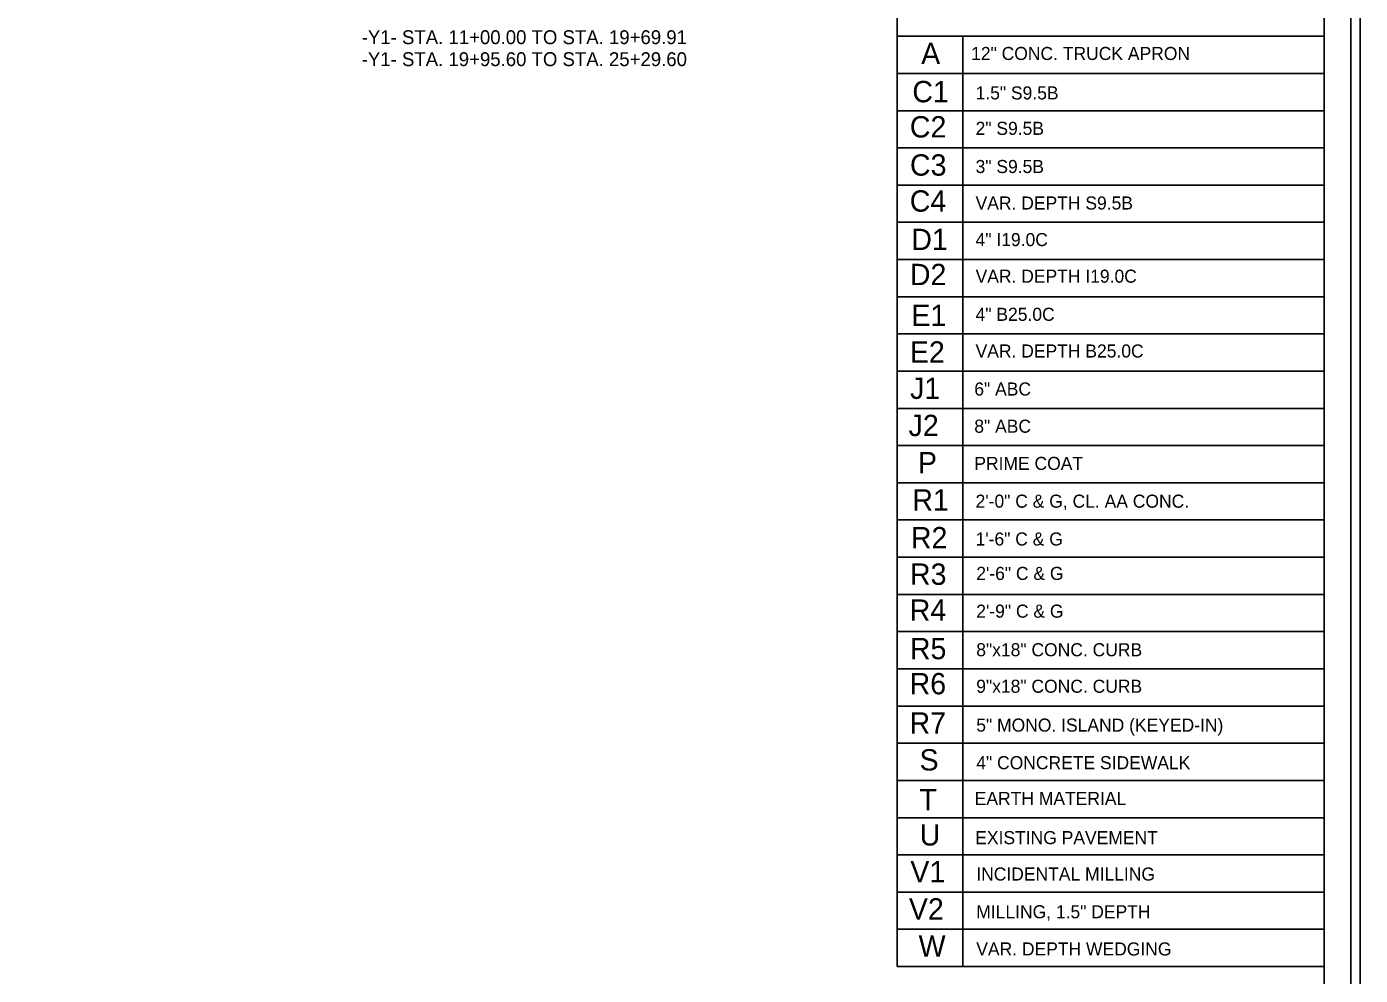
# Model space of a CAD drawing. Extents: x 958711 to 962106, y 831169 to 840840.
# Drawn here: x 959770 to 960395, y 831540 to 831985 of the extents above; entities that cross this region are included whole.
import ezdxf

# ---------------------------------------------------------------- set-up
doc = ezdxf.new("R2010")
doc.units = 0
for name, color, linetype in [('Old_Level_1', 7, 'Continuous'), ('Old_Level_50', 7, 'Continuous'), ('Prop Pavement Schedule Description CELL', 7, 'Continuous'), ('Sheet Plot Border Inside CELL', 7, 'Continuous'), ('Sheet Plot Border Outside CELL', 7, 'Continuous'), ('Sheet Typical CELL', 7, 'Continuous')]:
    doc.layers.add(name, color=color, linetype=linetype)

msp = doc.modelspace()

# ---------------------------------------------------------------- linework, layer by layer
at = {"layer": 'Old_Level_50'}
for p, q in [((960177.74, 831544.39), (960177.74, 832016.7)), ((960177.74, 831980.42), (960377.78, 831980.42)), ((960177.74, 831980.42), (960377.78, 831980.42)), ((960208.47, 831980.42), (960208.47, 831544.39)), ((960177.74, 831962.98), (960377.78, 831962.98)), ((960177.74, 831945.53), (960377.78, 831945.53)), ((960177.74, 831945.53), (960377.78, 831945.53)), ((960177.74, 831945.53), (960377.78, 831945.53)), ((960177.74, 831928.09), (960377.78, 831928.09)), ((960177.74, 831928.09), (960377.78, 831928.09)), ((960177.74, 831928.09), (960377.78, 831928.09)), ((960177.74, 831910.65), (960377.78, 831910.65)), ((960177.74, 831893.21), (960377.78, 831893.21)), ((960177.74, 831875.77), (960377.78, 831875.77)), ((960177.74, 831858.33), (960377.78, 831858.33)), ((960177.74, 831840.89), (960377.78, 831840.89)), ((960177.74, 831823.45), (960377.78, 831823.45)), ((960177.74, 831806), (960377.78, 831806)), ((960177.74, 831788.56), (960377.78, 831788.56)), ((960177.74, 831771.12), (960377.78, 831771.12)), ((960177.74, 831753.68), (960377.78, 831753.68)), ((960177.74, 831736.24), (960377.78, 831736.24)), ((960177.74, 831718.8), (960377.78, 831718.8)), ((960177.74, 831701.36), (960377.78, 831701.36)), ((960177.74, 831683.92), (960377.78, 831683.92)), ((960177.74, 831666.47), (960377.78, 831666.47)), ((960177.74, 831666.47), (960377.78, 831666.47)), ((960177.74, 831649.03), (960377.78, 831649.03)), ((960177.74, 831631.59), (960377.78, 831631.59)), ((960177.74, 831614.15), (960377.78, 831614.15)), ((960177.74, 831596.71), (960377.78, 831596.71)), ((960177.74, 831579.27), (960377.78, 831579.27)), ((960177.74, 831561.83), (960377.78, 831561.83)), ((960177.74, 831544.39), (960377.78, 831544.39))]:
    msp.add_line(p, q, dxfattribs=at)
at = {"layer": 'Sheet Plot Border Inside CELL'}
msp.add_lwpolyline([(960390.3, 832246.99), (958723.8, 832246.99), (958723.8, 831191.89), (960390.3, 831191.89)], close=True, dxfattribs=at)
at = {"layer": 'Sheet Plot Border Outside CELL'}
msp.add_lwpolyline([(960394.8, 832269.44), (958710.8, 832269.44), (958710.8, 831169.44), (960394.8, 831169.44)], close=True, dxfattribs=at)
at = {"layer": 'Sheet Typical CELL'}
msp.add_lwpolyline([(960377.8, 832244.44), (958877.8, 832244.44), (958877.8, 831194.44), (960377.8, 831194.44)], close=True, dxfattribs=at)

# ---------------------------------------------------------------- texts
at = {"layer": 'Old_Level_1'}
for s, p in [('-Y1- STA. 11+00.00 TO STA. 19+69.91', (959926.86, 831976.72)), ('-Y1- STA. 19+95.60 TO STA. 25+29.60', (959926.86, 831966.42))]:
    msp.add_text(s, height=6.5088, dxfattribs=at).set_placement(p)
at = {"layer": 'Prop Pavement Schedule Description CELL'}
for s, height, p in [('A', 10, (960189.02, 831967.37)), ('12" CONC. TRUCK APRON', 6.1255, (960212.43, 831969.29)), ('C1', 10.005, (960184.88, 831949.47)), ('1.5" S9.5B', 6.126, (960214.51, 831950.8)), ('C2', 10.005, (960183.71, 831932.97)), ('2" S9.5B', 6.126, (960214.51, 831934.2)), ('C3', 10.005, (960183.77, 831915.07)), ('3" S9.5B', 6.126, (960214.51, 831916.3)), ('C4', 10.005, (960183.67, 831898.2)), ('VAR. DEPTH S9.5B', 6.1255, (960214.51, 831899.2)), ('D1', 10.005, (960184.41, 831880.19)), ('4" I19.0C', 6.126, (960214.51, 831882.04)), ('D2', 10.005, (960183.71, 831863.75)), ('VAR. DEPTH I19.0C', 6.1255, (960214.51, 831864.9)), ('E1', 10.005, (960184.41, 831844.62)), ('4" B25.0C', 6.126, (960214.51, 831847.03)), ('E2', 10.005, (960183.71, 831827.41)), ('VAR. DEPTH B25.0C', 6.1255, (960214.51, 831829.83)), ('J1', 10.005, (960183.81, 831810.43)), ('6" ABC', 6.126, (960213.91, 831812.02)), ('J2', 10.005, (960183.11, 831792.99)), ('8" ABC', 6.126, (960213.91, 831794.58)), ('P', 10, (960187.49, 831775.55)), ('PRIME COAT', 6.126, (960213.91, 831777.14)), ('R1', 10.005, (960184.88, 831758.11)), ('2\'-0" C & G, CL. AA CONC.', 6.1255, (960214.51, 831759.44)), ('R2', 10.005, (960184.18, 831740.38)), ('1\'-6" C & G', 6.1255, (960214.51, 831741.72)), ('R3', 10.005, (960183.77, 831723.3)), ('2\'-6" C & G', 6.1255, (960214.83, 831725.59)), ('R4', 10.005, (960183.67, 831706.43)), ('2\'-9" C & G', 6.1255, (960214.83, 831707.89)), ('R5', 10.005, (960183.72, 831688.42)), ('8"x18" CONC. CURB', 6.1255, (960214.83, 831689.81)), ('R6', 10.005, (960183.6, 831671.97)), ('9"x18" CONC. CURB', 6.1255, (960214.83, 831672.69)), ('R7', 10.005, (960183.57, 831653.54)), ('5" MONO. ISLAND (KEYED-IN)', 6.1255, (960214.83, 831654.49)), ('S', 10, (960188.25, 831636.26)), ('4" CONCRETE SIDEWALK', 6.1255, (960214.83, 831636.86)), ('T', 10, (960188.2, 831617.63)), ('EARTH MATERIAL', 6.1255, (960214.11, 831620.11)), ('U', 10, (960188.33, 831601.09)), ('EXISTING PAVEMENT', 6.1255, (960214.35, 831601.73)), ('V1', 10.005, (960183.94, 831583.84)), ('INCIDENTAL MILLING', 6.1255, (960214.83, 831584.67)), ('V2', 10.005, (960183.24, 831566.4)), ('MILLING, 1.5" DEPTH', 6.1255, (960214.83, 831566.99)), ('W', 10, (960187.82, 831548.96)), ('VAR. DEPTH WEDGING ', 6.1255, (960214.83, 831549.55))]:
    msp.add_text(s, height=height, dxfattribs=at).set_placement(p)

doc.saveas('drawing.dxf')
